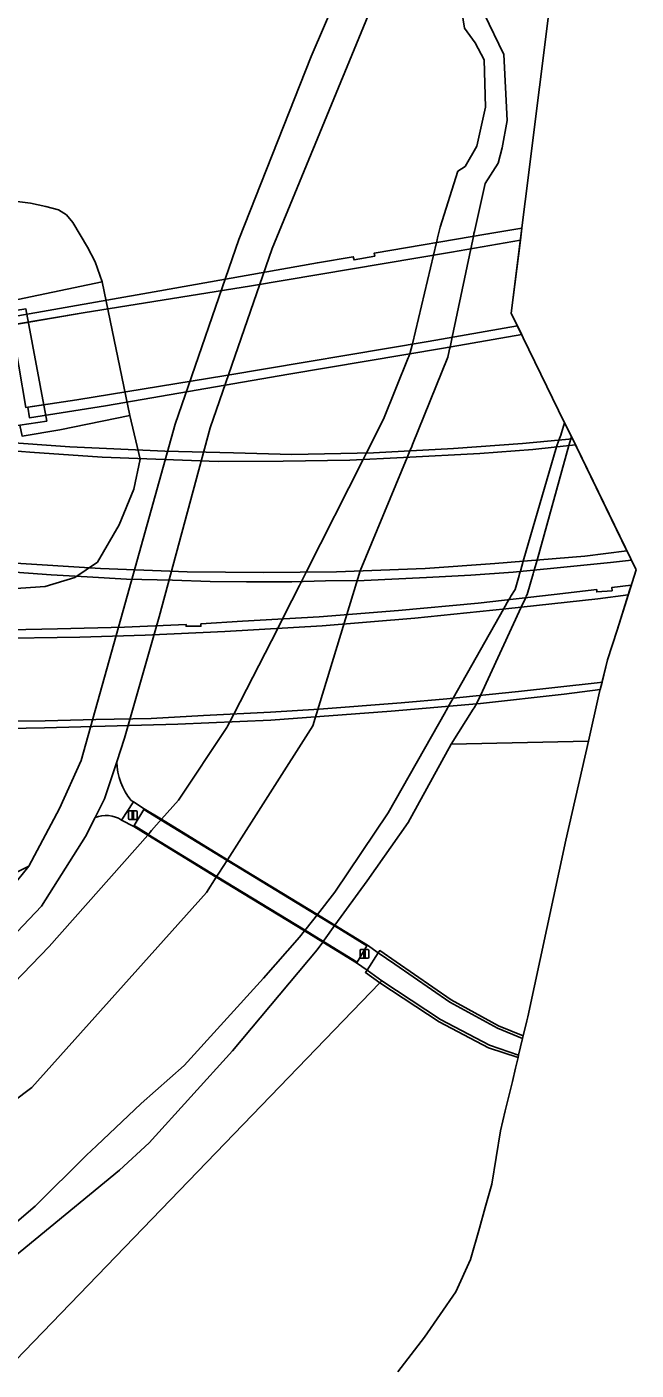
# Model space of a CAD drawing. Extents: x 157648 to 158502, y 379212 to 380938.
# Drawn here: x 158308.3 to 158378.2, y 379359 to 379512.9 of the extents above; entities that cross this region are included whole.
import ezdxf

# ---------------------------------------------------------------- set-up
doc = ezdxf.new("R2010")
doc.units = 0
for name, color, linetype in [('IMGEO_Afsluitpaal', 7, 'Continuous'), ('IMGEO_Berm_gesloten', 7, 'Continuous'), ('IMGEO_Dek', 7, 'Continuous'), ('IMGEO_Fietspad_gesloten', 7, 'Continuous'), ('IMGEO_Fietspad_halfverhard', 7, 'Continuous'), ('IMGEO_Fietspad_open', 7, 'Continuous'), ('IMGEO_Grasland_overig', 7, 'Continuous'), ('IMGEO_Groenvoorziening', 7, 'Continuous'), ('IMGEO_Hek', 7, 'Continuous'), ('IMGEO_Oever', 7, 'Continuous'), ('IMGEO_Rijbaan_autosnelweg', 7, 'Continuous'), ('IMGEO_Rijbaan_autoweg', 7, 'Continuous'), ('IMGEO_Rijbaan_lokaal_onverhard', 7, 'Continuous'), ('IMGEO_Rivier', 7, 'Continuous'), ('IMGEO_Terreindeel_open', 7, 'Continuous')]:
    doc.layers.add(name, color=color, linetype=linetype)

msp = doc.modelspace()

# ---------------------------------------------------------------- linework, layer by layer
at = {"layer": 'IMGEO_Afsluitpaal'}
for p, q in [((158319.92, 379422.17), (158319.92, 379422.97)), ((158319.92, 379422.97), (158319.92, 379422.17)), ((158320.02, 379423.07), (158320.81, 379423.07)), ((158320.81, 379423.07), (158320.02, 379423.07)), ((158320.91, 379422.97), (158320.91, 379422.17)), ((158320.91, 379422.17), (158320.91, 379422.97)), ((158320.81, 379422.07), (158320.02, 379422.07)), ((158320.02, 379422.07), (158320.81, 379422.07)), ((158346.58, 379407.16), (158347.37, 379407.16)), ((158347.37, 379407.16), (158346.58, 379407.16)), ((158346.48, 379406.27), (158346.48, 379407.06)), ((158346.48, 379407.06), (158346.48, 379406.27)), ((158347.37, 379406.17), (158346.58, 379406.17)), ((158346.58, 379406.17), (158347.37, 379406.17)), ((158347.47, 379407.06), (158347.47, 379406.27)), ((158347.47, 379406.27), (158347.47, 379407.06))]:
    msp.add_line(p, q, dxfattribs=at)
for points in [[(158320.34, 379422.94), (158320.49, 379422.94), (158320.49, 379422.19), (158320.34, 379422.19), (158320.34, 379422.94)], [(158346.9, 379407.04), (158347.05, 379407.04), (158347.05, 379406.29), (158346.9, 379406.29), (158346.9, 379407.04)]]:
    msp.add_lwpolyline(points, dxfattribs=at)
for centre, start, end in [((158320.02, 379422.97), 90, 180), ((158320.02, 379422.97), 90, 180), ((158320.81, 379422.97), 0, 90), ((158320.81, 379422.97), 360, 90), ((158320.02, 379422.17), 180, 270), ((158320.02, 379422.17), 180, 270), ((158320.81, 379422.17), 270, 0), ((158320.81, 379422.17), 270, 0), ((158346.58, 379407.06), 90, 180), ((158346.58, 379407.06), 90, 180), ((158347.37, 379407.06), 0, 90), ((158347.37, 379407.06), 360, 90), ((158346.58, 379406.27), 180, 270), ((158346.58, 379406.27), 180, 270), ((158347.37, 379406.27), 270, 0), ((158347.37, 379406.27), 270, 0)]:
    msp.add_arc(centre, 0.1, start, end, dxfattribs=at)
at = {"layer": 'IMGEO_Berm_gesloten'}
for points in [[(158364.87, 379488.49), (158365.04, 379489.87), (158361.14, 379489.2), (158348.11, 379487.01), (158348.17, 379486.66), (158345.79, 379486.23), (158345.69, 379486.6), (158341.58, 379485.91), (158322.85, 379482.58), (158306.57, 379479.7), (158306.73, 379478.8), (158314.72, 379480.15), (158334.01, 379483.26), (158356.97, 379487.11)], [(158364.54, 379478.67), (158354.29, 379476.89), (158331.07, 379472.98), (158313.99, 379470.17), (158308.35, 379469.33), (158308.56, 379468.12), (158317.26, 379469.49), (158338.3, 379473.13), (158356.04, 379476.1), (158365.03, 379477.66)], [(158374.04, 379436.97), (158374.25, 379437.81), (158373.7, 379437.73), (158364.66, 379436.75), (158356.45, 379435.93), (158351.18, 379435.45), (158341.77, 379434.72), (158336.22, 379434.38), (158328.51, 379433.99), (158322.51, 379433.67), (158316.15, 379433.53), (158310.37, 379433.39), (158303.76, 379433.35), (158298.34, 379433.29), (158294.89, 379433.34), (158294.89, 379432.42), (158299.65, 379432.41), (158310.29, 379432.57), (158325.58, 379433.01), (158336.26, 379433.47), (158350.03, 379434.49), (158360.28, 379435.39), (158369.88, 379436.44)]]:
    msp.add_lwpolyline(points, close=True, dxfattribs=at)
for points in [[(158303.77, 379464.56), (158308.61, 379464.17), (158316.89, 379463.61), (158330.19, 379463.13), (158337.67, 379463.14), (158345.29, 379463.29), (158351.45, 379463.56), (158360.23, 379464.02), (158366.29, 379464.51), (158371.18, 379465.02), (158370.84, 379465.73), (158365.11, 379465.2), (158357.21, 379464.6), (158348.04, 379464.12), (158338.65, 379463.94), (158331.95, 379464.13), (158324.1, 379464.29), (158313.17, 379464.79), (158305.15, 379465.39)], [(158305.84, 379450.5), (158311.04, 379450.12), (158315.18, 379449.91), (158319.67, 379449.64), (158324.95, 379449.51), (158329.28, 379449.37), (158333.46, 379449.34), (158338.64, 379449.33), (158342.51, 379449.42), (158346.96, 379449.49), (158354.09, 379449.83), (158359.18, 379450.1), (158364.04, 379450.45), (158369.11, 379450.92), (158375.21, 379451.55), (158377.61, 379451.82), (158377.1, 379452.86), (158372.28, 379452.28), (158361.93, 379451.42), (158353.94, 379450.86), (158343.79, 379450.47), (158335.43, 379450.41), (158326.64, 379450.48), (158316.7, 379450.86), (158306.33, 379451.51)], [(158303.84, 379442.84), (158314.34, 379442.99), (158321.83, 379443.21), (158330.97, 379443.63), (158342.14, 379444.29), (158352.76, 379445.15), (158363.22, 379446.22), (158373.75, 379447.37), (158377.24, 379447.83), (158377.6, 379448.94), (158375.36, 379448.67), (158375.4, 379448.31), (158373.64, 379448.16), (158373.64, 379448.44), (158368.75, 379447.89), (158360.02, 379446.89), (158350.89, 379446.02), (158341.79, 379445.33), (158333, 379444.8), (158328.22, 379444.49), (158328.23, 379444.24), (158326.53, 379444.24), (158326.53, 379444.44), (158319.47, 379444.13), (158311.77, 379443.92), (158302.67, 379443.75)]]:
    msp.add_lwpolyline(points, dxfattribs=at)
at = {"layer": 'IMGEO_Dek'}
msp.add_lwpolyline([(158322.12, 379420.3), (158329.99, 379415.46), (158340.12, 379409.31), (158342.21, 379408.03), (158346.09, 379405.64), (158346.15, 379405.72), (158347.27, 379407.58), (158347.32, 379407.66), (158343.6, 379409.96), (158341.59, 379411.19), (158331.27, 379417.46), (158323.71, 379422.1), (158321.73, 379423.32), (158321.68, 379423.23), (158320.56, 379421.38), (158320.51, 379421.29)], close=True, dxfattribs=at)
at = {"layer": 'IMGEO_Fietspad_gesloten'}
for points in [[(158319.12, 379422.01), (158320.51, 379421.29), (158320.56, 379421.38), (158321.68, 379423.23), (158321.73, 379423.32), (158320.47, 379424.12)], [(158347.28, 379404.79), (158348.56, 379406.81), (158347.32, 379407.66), (158347.27, 379407.58), (158346.15, 379405.72), (158346.09, 379405.64)]]:
    msp.add_lwpolyline(points, close=True, dxfattribs=at)
at = {"layer": 'IMGEO_Fietspad_halfverhard'}
for points in [[(158345.69, 379520.8), (158340.88, 379509.54), (158332.56, 379488.57), (158325.25, 379467.38), (158319.3, 379446.02), (158314.49, 379428.83), (158311.99, 379423.33), (158308.47, 379416.71), (158306.45, 379414.22), (158301.59, 379409.02), (158296.99, 379404.98), (158295.79, 379403.73), (158291.32, 379400.21), (158281.01, 379393.24), (158271.46, 379387.91), (158260.46, 379382.67), (158249.89, 379378.37), (158242.15, 379375.71), (158231.41, 379372.96), (158222.38, 379370.9), (158211.98, 379369.78), (158200.72, 379369.43)], [(158198.79, 379365.74), (158209.79, 379365.91), (158220.28, 379366.94), (158231.45, 379369.35), (158242.63, 379372.1), (158258.53, 379377.86), (158266.87, 379381.47), (158275.63, 379385.85), (158284.83, 379391.1), (158295.49, 379398.66), (158302.19, 379403.99), (158309.93, 379412.15), (158314.98, 379420.13), (158316.08, 379422.29), (158317.17, 379424.45), (158318.57, 379428.69), (158319.47, 379431.41), (158323.43, 379445.33), (158329.27, 379466.99), (158336.4, 379487.54), (158349.21, 379518.66)]]:
    msp.add_lwpolyline(points, dxfattribs=at)
at = {"layer": 'IMGEO_Fietspad_open'}
for points in [[(158318.57, 379428.69), (158317.17, 379424.45), (158316.08, 379422.29)], [(158319.12, 379422.01), (158320.47, 379424.12), (158320.21, 379424.25)]]:
    msp.add_lwpolyline(points, dxfattribs=at)
msp.add_lwpolyline([(158365.13, 379396.98), (158362.25, 379398.15), (158356.77, 379401.13), (158350.46, 379405.5), (158348.56, 379406.81), (158347.28, 379404.79), (158348.97, 379403.59), (158355.72, 379399.16), (158361.34, 379396.2), (158364.67, 379395.07)], close=True, dxfattribs=at)
for centre, radius, start, end in [((158325.97, 379428.9), 7.4, 181.625, 218.9001), ((158317.34, 379419.21), 3.33, 57.4915, 112.2756)]:
    msp.add_arc(centre, radius, start, end, dxfattribs=at)
at = {"layer": 'IMGEO_Grasland_overig'}
for points in [[(158302.79, 379413.89), (158308.47, 379416.71), (158311.99, 379423.33), (158314.49, 379428.83), (158319.3, 379446.02), (158325.25, 379467.38), (158332.56, 379488.57), (158340.88, 379509.54), (158345.69, 379520.8)], [(158305.65, 379493.1), (158308.66, 379492.72), (158310.45, 379492.35), (158311.89, 379491.98), (158312.8, 379491.38), (158313.52, 379490.51), (158315.21, 379487.68), (158316.08, 379486), (158316.88, 379483.73), (158320.06, 379468.41), (158321.27, 379463.4), (158320.54, 379459.95), (158318.84, 379455.84), (158316.34, 379451.59), (158313.75, 379449.82), (158310.35, 379448.79), (158305.33, 379448.43)], [(158305.58, 379481.36), (158316.88, 379483.73), (158316.08, 379486), (158315.21, 379487.68), (158313.52, 379490.51), (158312.8, 379491.38), (158311.89, 379491.98), (158310.45, 379492.35), (158308.66, 379492.72), (158305.65, 379493.1)], [(158294.38, 379347.08), (158348.76, 379403.37), (158347.1, 379404.55), (158347.28, 379404.79), (158346.09, 379405.64), (158346.15, 379405.72), (158347.27, 379407.58), (158347.32, 379407.66), (158348.56, 379406.81), (158348.73, 379407.06), (158350.63, 379405.75), (158356.93, 379401.39), (158362.38, 379398.42), (158365.2, 379397.27), (158365.61, 379398.99), (158365.72, 379399.45), (158370.07, 379419.69), (158372.68, 379431.05), (158356.92, 379430.71), (158352, 379421.74), (158347.29, 379415.06), (158343.6, 379409.96), (158342.36, 379408.24), (158342.21, 379408.03), (158341.57, 379407.14), (158331.83, 379395.57), (158322.29, 379385), (158318.87, 379381.89), (158299.48, 379366)], [(158364.6, 379394.78), (158361.23, 379395.92), (158355.57, 379398.9), (158348.76, 379403.37), (158294.38, 379347.08), (158254.31, 379322.22), (158214.83, 379310.18), (158154.52, 379310.03), (158136.55, 379315.06), (158109.46, 379330.5), (158083.93, 379293.96), (158062.98, 379289.27), (158032.76, 379295.87), (158001.28, 379315.38), (157970.74, 379339.55)], [(158350.83, 379358.75), (158353.87, 379362.74), (158357.47, 379367.92), (158359.15, 379371.63), (158360.18, 379375.23), (158360.84, 379377.6), (158361.6, 379380.28), (158362.59, 379386.37), (158363.14, 379388.69), (158363.95, 379392.06), (158364.31, 379393.57), (158364.6, 379394.78)]]:
    msp.add_lwpolyline(points, dxfattribs=at)
for points in [[(158305.95, 379467.04), (158307.01, 379463.94), (158307.1, 379463.43), (158306.88, 379463.21), (158300.64, 379452.94), (158299.64, 379450.72), (158299.09, 379449.15), (158305.24, 379446.21), (158305.33, 379448.43), (158310.35, 379448.79), (158313.75, 379449.82), (158316.34, 379451.59), (158318.84, 379455.84), (158320.54, 379459.95), (158321.27, 379463.4), (158320.06, 379468.41), (158312.02, 379466.74), (158307.7, 379466.04), (158307.43, 379467.27)], [(158378.15, 379450.7), (158370.72, 379465.97), (158370.65, 379465.71), (158370.43, 379464.94), (158366.78, 379451.82), (158366.46, 379450.68), (158366.38, 379450.38), (158366.34, 379450.23), (158365.65, 379447.89), (158365.55, 379447.67), (158365.48, 379447.51), (158364.97, 379446.41), (158360.28, 379436.31), (158359.83, 379435.35), (158359.56, 379434.89), (158359.46, 379434.72), (158356.92, 379430.71), (158372.68, 379431.05), (158373.89, 379436.36), (158374.88, 379440.37), (158375.97, 379443.8)]]:
    msp.add_lwpolyline(points, close=True, dxfattribs=at)
at = {"layer": 'IMGEO_Groenvoorziening'}
for points in [[(158349.21, 379518.66), (158336.4, 379487.54), (158329.27, 379466.99), (158323.43, 379445.33), (158319.47, 379431.41), (158318.57, 379428.69)], [(158298.66, 379394.94), (158310.82, 379407.51), (158322.12, 379420.3), (158322.57, 379420.8), (158323.71, 379422.1), (158325.64, 379424.28), (158331.21, 379432.61), (158331.29, 379432.77), (158331.54, 379433.27), (158332, 379434.17), (158337.04, 379443.99), (158337.59, 379445.08), (158337.69, 379445.26), (158337.79, 379445.47), (158339.52, 379448.9), (158339.61, 379449.07), (158339.76, 379449.35), (158340.31, 379450.45), (158346.84, 379463.36), (158347.22, 379464.11), (158347.51, 379464.68), (158347.64, 379464.94), (158349.18, 379467.98), (158352.01, 379475), (158352.08, 379475.17), (158352.19, 379475.45), (158352.49, 379476.59), (158354.9, 379486.76), (158355.24, 379488.21), (158355.32, 379488.53), (158355.38, 379488.77), (158355.67, 379489.99), (158357.7, 379496.39), (158358.52, 379496.95), (158359.87, 379499.25), (158360.86, 379503.75), (158360.73, 379509.15), (158359.68, 379511.11), (158358.48, 379512.79), (158358.15, 379514.72)], [(158320.21, 379424.25), (158320.47, 379424.12), (158321.73, 379423.32), (158321.68, 379423.23), (158320.56, 379421.38), (158320.51, 379421.29), (158319.12, 379422.01)], [(158316.08, 379422.29), (158314.98, 379420.13), (158309.93, 379412.15), (158302.19, 379403.99), (158295.49, 379398.66), (158284.83, 379391.1), (158275.63, 379385.85), (158266.87, 379381.47), (158258.53, 379377.86), (158242.63, 379372.1), (158231.45, 379369.35), (158220.28, 379366.94), (158209.79, 379365.91), (158198.79, 379365.74), (158186.37, 379366.85), (158175.92, 379368.57), (158163.76, 379372.1), (158151.51, 379377.26), (158141.02, 379383.27), (158128.99, 379390.49), (158120.05, 379394.62), (158114.89, 379395.99)]]:
    msp.add_lwpolyline(points, dxfattribs=at)
for points in [[(158365.13, 379396.98), (158365.2, 379397.27), (158362.38, 379398.42), (158356.93, 379401.39), (158350.63, 379405.75), (158348.73, 379407.06), (158348.56, 379406.81), (158350.46, 379405.5), (158356.77, 379401.13), (158362.25, 379398.15)], [(158348.76, 379403.37), (158348.97, 379403.59), (158347.28, 379404.79), (158347.1, 379404.55)], [(158364.6, 379394.78), (158364.67, 379395.07), (158361.34, 379396.2), (158355.72, 379399.16), (158348.97, 379403.59), (158348.76, 379403.37), (158355.57, 379398.9), (158361.23, 379395.92)]]:
    msp.add_lwpolyline(points, close=True, dxfattribs=at)
for centre, radius, start, end in [((158325.97, 379428.9), 7.4, 181.625, 218.9001), ((158317.34, 379419.21), 3.33, 57.4915, 112.2756)]:
    msp.add_arc(centre, radius, start, end, dxfattribs=at)
at = {"layer": 'IMGEO_Hek'}
for points in [[(158321.68, 379423.23), (158323.65, 379422.02)], [(158322.17, 379420.38), (158320.56, 379421.38)], [(158323.65, 379422.02), (158331.22, 379417.38)], [(158330.05, 379415.55), (158322.19, 379420.37)], [(158331.22, 379417.38), (158341.53, 379411.11)], [(158340.19, 379409.39), (158330.05, 379415.55)], [(158341.53, 379411.11), (158343.54, 379409.87)], [(158342.27, 379408.11), (158340.19, 379409.39)], [(158343.54, 379409.87), (158347.27, 379407.58)], [(158346.15, 379405.72), (158342.27, 379408.11)]]:
    msp.add_lwpolyline(points, dxfattribs=at)
at = {"layer": 'IMGEO_Oever'}
for points in [[(158284.5, 379373.05), (158308.84, 379391.34), (158328.88, 379413.72), (158329.99, 379415.46), (158330.28, 379415.91), (158331.27, 379417.46), (158341.06, 379432.8), (158346.51, 379450.57), (158351.89, 379463.59), (158352.2, 379464.34), (158352.41, 379464.85), (158352.5, 379465.08), (158356.56, 379475.09), (158356.71, 379475.81), (158356.74, 379475.98), (158356.8, 379476.23), (158357.04, 379477.37), (158359.18, 379487.5), (158359.48, 379488.92), (158359.55, 379489.24), (158359.6, 379489.48), (158360.83, 379495), (158362.32, 379497.32), (158362.79, 379499.09), (158363.37, 379502.2), (158362.99, 379509.76), (158360.72, 379514.43)], [(158358.15, 379514.72), (158358.48, 379512.79), (158359.68, 379511.11), (158360.73, 379509.15), (158360.86, 379503.75), (158359.87, 379499.25), (158358.52, 379496.95), (158357.7, 379496.39), (158355.67, 379489.99), (158355.38, 379488.77), (158355.32, 379488.53), (158355.24, 379488.21), (158354.9, 379486.76), (158352.49, 379476.59), (158352.19, 379475.45), (158352.08, 379475.17), (158352.01, 379475), (158349.18, 379467.98), (158347.64, 379464.94), (158347.51, 379464.68), (158347.22, 379464.11), (158346.84, 379463.36), (158340.31, 379450.45), (158339.76, 379449.35), (158339.61, 379449.07), (158339.52, 379448.9), (158337.79, 379445.47), (158337.69, 379445.26), (158337.59, 379445.08), (158337.04, 379443.99), (158332, 379434.17), (158331.54, 379433.27), (158331.29, 379432.77), (158331.21, 379432.61), (158325.64, 379424.28), (158323.71, 379422.1), (158322.57, 379420.8), (158322.12, 379420.3), (158310.82, 379407.51), (158298.66, 379394.94)], [(158299.48, 379366), (158318.87, 379381.89), (158322.29, 379385), (158331.83, 379395.57), (158341.57, 379407.14), (158342.21, 379408.03), (158342.36, 379408.24), (158343.6, 379409.96), (158347.29, 379415.06), (158352, 379421.74), (158356.92, 379430.71), (158359.46, 379434.72), (158359.56, 379434.89), (158359.83, 379435.35), (158360.28, 379436.31), (158364.97, 379446.41), (158365.48, 379447.51), (158365.55, 379447.67), (158365.65, 379447.89), (158366.34, 379450.23), (158366.38, 379450.38), (158366.46, 379450.68), (158366.78, 379451.82), (158370.43, 379464.94), (158370.65, 379465.71), (158370.72, 379465.97), (158369.94, 379467.57)], [(158369.94, 379467.57), (158369.59, 379466.39), (158369.5, 379466.15), (158369.28, 379465.58), (158369.01, 379464.79), (158365.2, 379451.69), (158364.87, 379450.53), (158364.78, 379450.23), (158364.73, 379450.06), (158364.26, 379448.45), (158363.79, 379447.67), (158363.65, 379447.45), (158363.56, 379447.29), (158362.93, 379446.19), (158357.16, 379436), (158356.63, 379435.07), (158356.36, 379434.59), (158356.27, 379434.43), (158349.7, 379422.86), (158343.58, 379413.75), (158341.59, 379411.19), (158340.3, 379409.54), (158340.12, 379409.31), (158339.55, 379408.58), (158335.42, 379403.9), (158326.29, 379393.87), (158321.36, 379389.52), (158316.25, 379384.67), (158315.11, 379383.59), (158309.22, 379377.74), (158302.83, 379372.32)]]:
    msp.add_lwpolyline(points, dxfattribs=at)
at = {"layer": 'IMGEO_Rijbaan_autosnelweg'}
msp.add_lwpolyline([(158364.87, 379488.49), (158356.97, 379487.11), (158334.01, 379483.26), (158314.72, 379480.15), (158306.53, 379478.77), (158308.15, 379469.3), (158313.99, 379470.17), (158331.07, 379472.98), (158354.29, 379476.89), (158364.54, 379478.67), (158363.83, 379480.12)], close=True, dxfattribs=at)
at = {"layer": 'IMGEO_Rijbaan_autoweg'}
for points in [[(158306.33, 379451.51), (158316.7, 379450.86), (158326.64, 379450.48), (158335.43, 379450.41), (158343.79, 379450.47), (158353.94, 379450.86), (158361.93, 379451.42), (158372.28, 379452.28), (158377.1, 379452.86), (158371.18, 379465.02), (158366.29, 379464.51), (158360.23, 379464.02), (158351.45, 379463.56), (158345.29, 379463.29), (158337.67, 379463.14), (158330.19, 379463.13), (158316.89, 379463.61), (158308.61, 379464.17), (158303.77, 379464.56)], [(158303.76, 379433.35), (158310.37, 379433.39), (158316.15, 379433.53), (158322.51, 379433.67), (158328.51, 379433.99), (158336.22, 379434.38), (158341.77, 379434.72), (158351.18, 379435.45), (158356.45, 379435.93), (158364.66, 379436.75), (158373.7, 379437.73), (158374.25, 379437.81), (158374.88, 379440.37), (158375.97, 379443.8), (158377.24, 379447.83), (158373.75, 379447.37), (158363.22, 379446.22), (158352.76, 379445.15), (158342.14, 379444.29), (158330.97, 379443.63), (158321.83, 379443.21), (158314.34, 379442.99), (158303.84, 379442.84)]]:
    msp.add_lwpolyline(points, dxfattribs=at)
at = {"layer": 'IMGEO_Rijbaan_lokaal_onverhard'}
msp.add_lwpolyline([(158193.29, 379414.13), (158231.62, 379410.86), (158260.16, 379408.8), (158295.06, 379406.4), (158297.04, 379405.62), (158296.99, 379404.98), (158301.59, 379409.02), (158306.45, 379414.22), (158308.47, 379416.71), (158302.79, 379413.89), (158297.49, 379412.27), (158290.66, 379411.66), (158270.48, 379412.35), (158253.6, 379413.91), (158240.94, 379415.97), (158228.24, 379417.27), (158209.19, 379418.68), (158194.34, 379419.82)], dxfattribs=at)
at = {"layer": 'IMGEO_Rivier'}
for points in [[(158302.83, 379372.32), (158309.22, 379377.74), (158315.11, 379383.59), (158316.25, 379384.67), (158321.36, 379389.52), (158326.29, 379393.87), (158335.42, 379403.9), (158339.55, 379408.58), (158340.12, 379409.31), (158340.3, 379409.54), (158341.59, 379411.19), (158343.58, 379413.75), (158349.7, 379422.86), (158356.27, 379434.43), (158356.36, 379434.59), (158356.63, 379435.07), (158357.16, 379436), (158362.93, 379446.19), (158363.56, 379447.29), (158363.65, 379447.45), (158363.79, 379447.67), (158364.26, 379448.45), (158364.73, 379450.06), (158364.78, 379450.23), (158364.87, 379450.53), (158365.2, 379451.69), (158369.01, 379464.79), (158369.28, 379465.58), (158369.5, 379466.15), (158369.59, 379466.39), (158369.94, 379467.57), (158363.83, 379480.12), (158368.67, 379518.86)], [(158360.72, 379514.43), (158362.99, 379509.76), (158363.37, 379502.2), (158362.79, 379499.09), (158362.32, 379497.32), (158360.83, 379495), (158359.6, 379489.48), (158359.55, 379489.24), (158359.48, 379488.92), (158359.18, 379487.5), (158357.04, 379477.37), (158356.8, 379476.23), (158356.74, 379475.98), (158356.71, 379475.81), (158356.56, 379475.09), (158352.5, 379465.08), (158352.41, 379464.85), (158352.2, 379464.34), (158351.89, 379463.59), (158346.51, 379450.57), (158341.06, 379432.8), (158331.27, 379417.46), (158330.28, 379415.91), (158329.99, 379415.46), (158328.88, 379413.72), (158308.84, 379391.34), (158284.5, 379373.05)]]:
    msp.add_lwpolyline(points, dxfattribs=at)
at = {"layer": 'IMGEO_Terreindeel_open'}
msp.add_lwpolyline([(158305.78, 379480.23), (158308.14, 379480.62), (158310.54, 379467.76), (158307.43, 379467.27), (158307.7, 379466.04), (158312.02, 379466.74), (158320.06, 379468.41), (158316.88, 379483.73), (158305.58, 379481.36)], close=True, dxfattribs=at)

doc.saveas('drawing.dxf')
